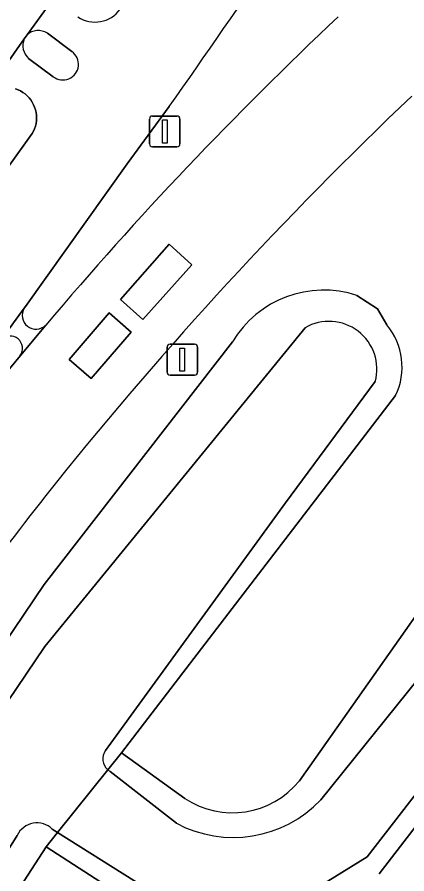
# Model space of a CAD drawing. Extents: x 158835 to 160077, y 386387 to 387778.
# Drawn here: x 159323.02 to 159335.66, y 386897.08 to 386924.85 of the extents above; entities that cross this region are included whole.
import ezdxf

# ---------------------------------------------------------------- set-up
doc = ezdxf.new("R2010")
doc.units = 0
for name, color, linetype in [('IMGEO_Berm_groen', 7, 'Continuous'), ('IMGEO_Fietspad_gesloten', 7, 'Continuous'), ('IMGEO_Groenvoorziening', 7, 'Continuous'), ('IMGEO_Lichtmast', 7, 'Continuous'), ('IMGEO_Oever', 7, 'Continuous'), ('IMGEO_OVBaan_gesloten', 7, 'Continuous'), ('IMGEO_OVBaan_open', 7, 'Continuous'), ('IMGEO_Rijbaan_lokaal_open', 7, 'Continuous'), ('IMGEO_Verkeersbordpaal', 7, 'Continuous'), ('IMGEO_Verkeerseiland_gesloten', 7, 'Continuous'), ('IMGEO_Verkeerseiland_open', 7, 'Continuous'), ('IMGEO_Voetpad_open', 7, 'Continuous'), ('IMGEO_Waterloop', 7, 'Continuous')]:
    doc.layers.add(name, color=color, linetype=linetype)

msp = doc.modelspace()

# ---------------------------------------------------------------- linework, layer by layer
at = {"layer": 'IMGEO_Berm_groen'}
msp.add_lwpolyline([(159327.95, 386921.946), (159326.591, 386920.089), (159323.293, 386915.469), (159323.254, 386915.416)], dxfattribs=at)
for centre, radius, start, end in [((159108.014, 387077.341), 269.295, 324.75706, 327.38082), ((159325.552, 386925.682), 0.995, 235.7754, 324.3696), ((159415.573, 386837.405), 119.98, 133.20808, 139.78744), ((159323.632, 386915.18), 0.446, 148.0436, 315.4241)]:
    msp.add_arc(centre, radius, start, end, dxfattribs=at)
at = {"layer": 'IMGEO_Fietspad_gesloten'}
for points in [[(159324.46, 386926.044), (159324.118, 386925.332), (159323.343, 386924.269)], [(159324.001, 386924.324), (159324.796, 386923.73)], [(159323.254, 386924.146), (159321.862, 386922.182)], [(159324.194, 386922.917), (159323.393, 386923.505)], [(159322.971, 386922.526), (159323.054, 386922.495), (159323.133, 386922.455), (159323.209, 386922.409), (159323.281, 386922.356), (159323.347, 386922.298), (159323.408, 386922.233), (159323.463, 386922.163), (159323.512, 386922.089), (159323.554, 386922.01), (159323.588, 386921.928), (159323.615, 386921.844), (159323.635, 386921.757), (159323.646, 386921.669), (159323.65, 386921.58), (159323.646, 386921.491), (159323.633, 386921.403), (159323.613, 386921.316), (159323.586, 386921.232), (159323.55, 386921.15), (159323.508, 386921.072), (159323.459, 386920.998), (159295.785, 386882.398)], [(159295.896, 386877.306), (159297.601, 386879.67), (159298.824, 386881.367), (159299.358, 386882.146), (159302.296, 386886.21), (159302.84, 386886.964), (159305.76, 386891.056), (159306.295, 386891.828), (159309.229, 386895.88), (159309.773, 386896.656), (159312.692, 386900.717), (159313.231, 386901.492), (159316.163, 386905.581), (159316.7, 386906.312), (159322.389, 386914.237), (159322.504, 386914.393), (159323.254, 386915.416), (159323.293, 386915.469), (159326.591, 386920.089), (159327.95, 386921.946)]]:
    msp.add_lwpolyline(points, dxfattribs=at)
for centre, radius, start, end in [((159108.014, 387077.341), 269.295, 324.75706, 327.38082), ((159325.552, 386925.682), 0.995, 235.7754, 324.3696), ((159323.706, 386923.884), 0.529, 56.1787, 133.3774), ((159323.764, 386923.921), 0.557, 156.1742, 228.296), ((159324.504, 386923.317), 0.506, 232.193, 54.7696)]:
    msp.add_arc(centre, radius, start, end, dxfattribs=at)
at = {"layer": 'IMGEO_Groenvoorziening'}
for points in [[(159332.172, 386900.099), (159339.03, 386909.825), (159341.407, 386912.222), (159344.595, 386914.968), (159353.41, 386920.761), (159367.113, 386928.324), (159370.995, 386929.506), (159385.785, 386933.475), (159425.412, 386953.997), (159434.793, 386958.672), (159434.012, 386960.244), (159386.519, 386936.025)], [(159295.785, 386882.398), (159323.459, 386920.998), (159323.508, 386921.072), (159323.55, 386921.15), (159323.586, 386921.232), (159323.613, 386921.316), (159323.633, 386921.403), (159323.646, 386921.491), (159323.65, 386921.58), (159323.646, 386921.669), (159323.635, 386921.757), (159323.615, 386921.844), (159323.588, 386921.928), (159323.554, 386922.01), (159323.512, 386922.089), (159323.463, 386922.163), (159323.408, 386922.233), (159323.347, 386922.298), (159323.281, 386922.356), (159323.209, 386922.409), (159323.133, 386922.455), (159323.054, 386922.495), (159322.971, 386922.526)], [(159334.037, 386915.826), (159334.703, 386915.398), (159335.007, 386914.872)], [(159304.3, 386877.399), (159323.897, 386906.466), (159329.999, 386914.322)], [(159335.292, 386912.582), (159326.408, 386901.01), (159328.459, 386899.53)], [(159343.013, 386907.785), (159334.754, 386897.084)]]:
    msp.add_lwpolyline(points, dxfattribs=at)
msp.add_lwpolyline([(159327.142, 386895.909), (159323.958, 386897.957), (159308.485, 386874.078), (159310.382, 386872.797)], close=True, dxfattribs=at)
for centre, radius, start, end in [((159422.953, 386830.468), 126.583, 133.50424, 141.20275), ((159332.957, 386912.554), 3.446, 71.7308, 149.1261), ((159333.357, 386913.504), 2.143, 334.5197, 39.6688), ((159446.915, 386812.681), 156.407, 141.62427, 144.89996), ((159330.002, 386901.858), 2.793, 236.4551, 320.9699)]:
    msp.add_arc(centre, radius, start, end, dxfattribs=at)
at = {"layer": 'IMGEO_Lichtmast'}
for p, q in [((159327.881, 386913.347), (159327.881, 386914.147)), ((159327.881, 386914.147), (159327.881, 386913.347)), ((159327.981, 386914.247), (159328.771, 386914.247)), ((159328.771, 386914.247), (159327.981, 386914.247)), ((159328.871, 386914.147), (159328.871, 386913.347)), ((159328.871, 386913.347), (159328.871, 386914.147)), ((159328.771, 386913.247), (159327.981, 386913.247)), ((159327.981, 386913.247), (159328.771, 386913.247))]:
    msp.add_line(p, q, dxfattribs=at)
msp.add_lwpolyline([(159328.301, 386914.122), (159328.451, 386914.122), (159328.451, 386913.372), (159328.301, 386913.372), (159328.301, 386914.122)], dxfattribs=at)
for centre, start, end in [((159327.981, 386914.147), 90, 180), ((159327.981, 386914.147), 90, 180), ((159328.771, 386914.147), 0, 90), ((159328.771, 386914.147), 360, 90), ((159327.981, 386913.347), 180, 270), ((159327.981, 386913.347), 180, 270), ((159328.771, 386913.347), 270, 0), ((159328.771, 386913.347), 270, 0)]:
    msp.add_arc(centre, 0.1, start, end, dxfattribs=at)
at = {"layer": 'IMGEO_Oever'}
for points in [[(159434.793, 386958.672), (159425.412, 386953.997), (159385.785, 386933.475), (159370.995, 386929.506), (159367.113, 386928.324), (159353.41, 386920.761), (159344.595, 386914.968), (159341.407, 386912.222), (159339.03, 386909.825), (159332.172, 386900.099)], [(159387.446, 386932.829), (159408.678, 386943.835), (159434.099, 386957.264), (159434.364, 386956.666), (159435.524, 386957.108), (159436.161, 386955.67), (159435.349, 386955.342), (159435.657, 386954.536), (159419.477, 386946.302), (159407.957, 386940.347), (159397.3, 386934.967), (159384.343, 386928.827), (159383.419, 386928.396), (159370.134, 386925.09), (159368.82, 386924.762), (159364.692, 386922.482), (159349.703, 386914.207), (159347.074, 386912.4), (159345.062, 386910.614), (159342.31, 386907.883), (159334.364, 386897.636), (159332.269, 386896.343), (159329.559, 386895.829), (159329.252, 386895.292)], [(159335.007, 386914.872), (159334.703, 386915.398), (159334.037, 386915.826)], [(159304.99, 386876.641), (159310.917, 386885.252), (159321.803, 386901.332), (159323.915, 386904.451), (159332.354, 386914.78)], [(159329.999, 386914.322), (159323.897, 386906.466), (159304.3, 386877.399)], [(159334.633, 386913.034), (159331.718, 386909.112), (159325.888, 386901.084)], [(159325.962, 386900.454), (159326.408, 386901.01), (159335.292, 386912.582)], [(159332.867, 386899.482), (159342.724, 386911.72)], [(159334.754, 386897.084), (159343.013, 386907.785)], [(159326.408, 386901.01), (159325.962, 386900.454)], [(159328.459, 386899.53), (159326.408, 386901.01)], [(159326.042, 386900.401), (159328.186, 386898.722)], [(159308.485, 386874.078), (159323.958, 386897.957), (159324.335, 386898.427), (159324.161, 386898.537)], [(159323.021, 386898.332), (159320.752, 386894.698), (159308.142, 386875.059)]]:
    msp.add_lwpolyline(points, dxfattribs=at)
msp.add_lwpolyline([(159324.335, 386898.427), (159323.958, 386897.957), (159327.142, 386895.909), (159327.18, 386896.628)], close=True, dxfattribs=at)
for centre, radius, start, end in [((159332.957, 386912.554), 3.446, 71.7308, 149.1261), ((159333.133, 386913.436), 1.553, 345.0067, 120.08), ((159333.357, 386913.504), 2.143, 334.5197, 39.6688), ((159326.256, 386900.808), 0.46, 143.1191, 230.2795), ((159326.354, 386900.959), 0.639, 232.1721, 240.7789), ((159330.002, 386901.858), 2.793, 236.4551, 320.9699), ((159330.025, 386902.189), 3.925, 242.0523, 316.3917), ((159323.666, 386898.02), 0.716, 46.2115, 154.1769)]:
    msp.add_arc(centre, radius, start, end, dxfattribs=at)
at = {"layer": 'IMGEO_OVBaan_gesloten'}
for points in [[(159327.091, 386915.048), (159326.375, 386915.697), (159327.949, 386917.49), (159328.684, 386916.821)], [(159325.416, 386913.132), (159324.705, 386913.754), (159326.008, 386915.267), (159326.721, 386914.637)]]:
    msp.add_lwpolyline(points, close=True, dxfattribs=at)
msp.add_lwpolyline([(159323.95, 386914.867), (159323.125, 386913.88), (159322.046, 386912.589), (159317.045, 386906.055), (159316.531, 386905.315), (159313.621, 386901.211), (159313.062, 386900.463), (159310.141, 386896.39), (159309.608, 386895.631), (159306.679, 386891.553), (159306.134, 386890.778), (159303.21, 386886.699), (159302.661, 386885.948), (159299.738, 386881.862), (159299.204, 386881.106), (159297.871, 386879.264), (159296.263, 386877.041), (159294.17, 386874.129), (159293.585, 386873.3)], dxfattribs=at)
for centre, radius, start, end in [((159415.573, 386837.405), 119.98, 133.20808, 139.78744), ((159422.953, 386830.468), 126.583, 133.50424, 141.20275), ((159446.915, 386812.681), 156.407, 141.62427, 144.89996)]:
    msp.add_arc(centre, radius, start, end, dxfattribs=at)
at = {"layer": 'IMGEO_OVBaan_open'}
for points in [[(159328.684, 386916.821), (159327.949, 386917.49), (159326.375, 386915.697), (159327.091, 386915.048)], [(159326.721, 386914.637), (159326.008, 386915.267), (159324.705, 386913.754), (159325.416, 386913.132)]]:
    msp.add_lwpolyline(points, close=True, dxfattribs=at)
at = {"layer": 'IMGEO_Rijbaan_lokaal_open'}
msp.add_lwpolyline([(159271.75, 387011.252), (159278.827, 387000), (159286.81, 386987.307), (159287.3, 386986.46), (159307.356, 386948.741), (159312.67, 386938.746), (159317.722, 386929.245), (159317.751, 386929.226), (159321.862, 386922.182), (159323.254, 386924.146), (159323.343, 386924.269), (159324.118, 386925.332), (159324.46, 386926.044)], dxfattribs=at)
at = {"layer": 'IMGEO_Verkeersbordpaal'}
for p, q in [((159327.31, 386920.742), (159327.31, 386921.542)), ((159327.31, 386921.542), (159327.31, 386920.742)), ((159327.41, 386921.642), (159328.2, 386921.642)), ((159328.2, 386921.642), (159327.41, 386921.642)), ((159328.3, 386921.542), (159328.3, 386920.742)), ((159328.3, 386920.742), (159328.3, 386921.542)), ((159328.2, 386920.642), (159327.41, 386920.642)), ((159327.41, 386920.642), (159328.2, 386920.642))]:
    msp.add_line(p, q, dxfattribs=at)
msp.add_lwpolyline([(159327.73, 386921.517), (159327.88, 386921.517), (159327.88, 386920.767), (159327.73, 386920.767), (159327.73, 386921.517)], dxfattribs=at)
for centre, start, end in [((159327.41, 386921.542), 90, 180), ((159327.41, 386921.542), 90, 180), ((159328.2, 386921.542), 0, 90), ((159328.2, 386921.542), 360, 90), ((159327.41, 386920.742), 180, 270), ((159327.41, 386920.742), 180, 270), ((159328.2, 386920.742), 270, 0), ((159328.2, 386920.742), 270, 0)]:
    msp.add_arc(centre, 0.1, start, end, dxfattribs=at)
at = {"layer": 'IMGEO_Verkeerseiland_gesloten'}
msp.add_lwpolyline([(159317.045, 386906.055), (159322.046, 386912.589), (159323.125, 386913.88)], dxfattribs=at)
msp.add_arc((159322.792, 386914.109), 0.404, 325.4959, 135.3848, dxfattribs=at)
at = {"layer": 'IMGEO_Verkeerseiland_open'}
for points in [[(159324.796, 386923.73), (159324.001, 386924.324)], [(159323.343, 386924.269), (159323.254, 386924.146)], [(159323.393, 386923.505), (159324.194, 386922.917)]]:
    msp.add_lwpolyline(points, dxfattribs=at)
for centre, radius, start, end in [((159323.706, 386923.884), 0.529, 56.1787, 133.3774), ((159323.764, 386923.921), 0.557, 156.1742, 228.296), ((159324.504, 386923.317), 0.506, 232.193, 54.7696)]:
    msp.add_arc(centre, radius, start, end, dxfattribs=at)
at = {"layer": 'IMGEO_Voetpad_open'}
for points in [[(159323.254, 386915.416), (159322.504, 386914.393)], [(159323.125, 386913.88), (159323.95, 386914.867)]]:
    msp.add_lwpolyline(points, dxfattribs=at)
for centre, radius, start, end in [((159323.632, 386915.18), 0.446, 148.0436, 315.4241), ((159322.792, 386914.109), 0.404, 325.4959, 135.3848)]:
    msp.add_arc(centre, radius, start, end, dxfattribs=at)
at = {"layer": 'IMGEO_Waterloop'}
for points in [[(159325.962, 386900.454), (159324.335, 386898.427), (159327.18, 386896.628), (159327.142, 386895.909), (159327.72, 386895.74), (159328.728, 386895.445), (159329.252, 386895.292), (159329.559, 386895.829), (159332.269, 386896.343), (159334.364, 386897.636), (159342.31, 386907.883), (159345.062, 386910.614), (159347.074, 386912.4), (159349.703, 386914.207), (159364.692, 386922.482), (159368.82, 386924.762), (159370.134, 386925.09), (159383.419, 386928.396)], [(159332.354, 386914.78), (159323.915, 386904.451), (159321.803, 386901.332), (159310.917, 386885.252), (159304.99, 386876.641)], [(159325.888, 386901.084), (159331.718, 386909.112), (159334.633, 386913.034)], [(159342.724, 386911.72), (159332.867, 386899.482)], [(159324.161, 386898.537), (159324.335, 386898.427), (159325.962, 386900.454)], [(159328.186, 386898.722), (159326.042, 386900.401)], [(159308.142, 386875.059), (159320.752, 386894.698), (159323.021, 386898.332)]]:
    msp.add_lwpolyline(points, dxfattribs=at)
for centre, radius, start, end in [((159333.133, 386913.436), 1.553, 345.0067, 120.08), ((159326.256, 386900.808), 0.46, 143.1191, 230.2795), ((159326.354, 386900.959), 0.639, 232.1721, 240.7789), ((159330.025, 386902.189), 3.925, 242.0523, 316.3917), ((159323.666, 386898.02), 0.716, 46.2115, 154.1769)]:
    msp.add_arc(centre, radius, start, end, dxfattribs=at)

doc.saveas('drawing.dxf')
